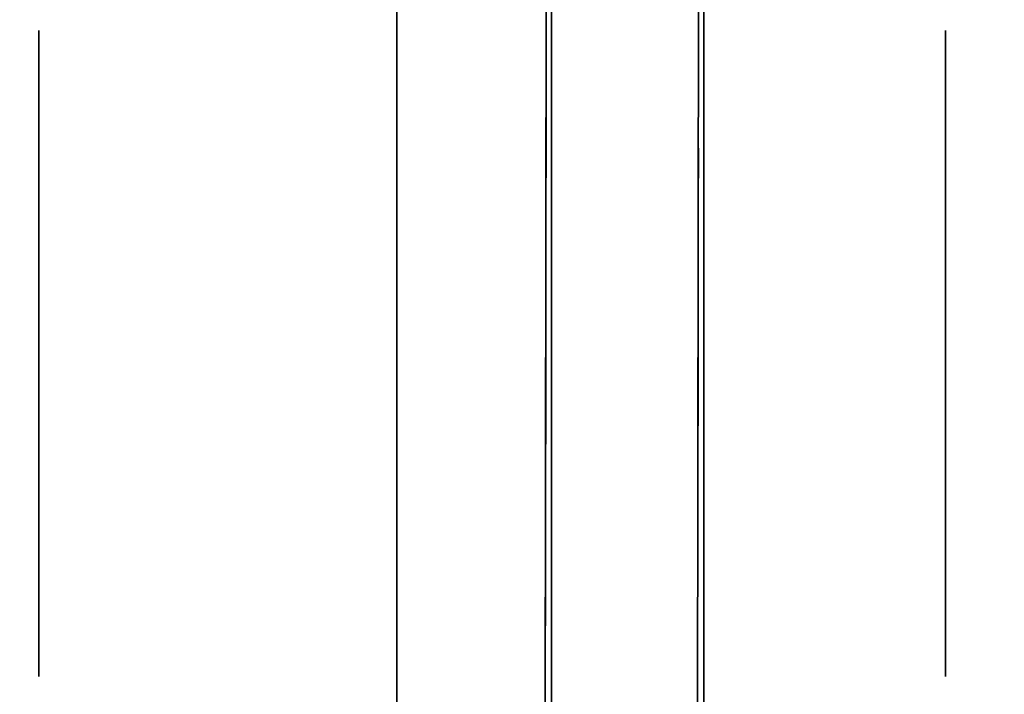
# Model space of a CAD drawing. Extents: x 413.3 to 457.5, y 5047.8 to 5050.
# Tile 759 of 770: x 457.3435 to 457.3843, y 5049.8477 to 5049.8757. Entities that reach past the tile are written whole.
import ezdxf

# ---------------------------------------------------------------- set-up
doc = ezdxf.new("R2010")
doc.units = 0
doc.header["$LTSCALE"] = 150
doc.header["$MEASUREMENT"] = 0
doc.layers.add('3DFACE_BOLT', color=7, linetype='CONTINUOUS')
doc.layers.add('3DFACE_SHAPE', color=7, linetype='CONTINUOUS')

msp = doc.modelspace()

# ---------------------------------------------------------------- linework, layer by layer
at = {"layer": '3DFACE_BOLT', "color": 1}
for points, invisible_edges in [([(457.359139, 5049.875234, -0.135), (457.359139, 5049.868547, -0.146583), (457.344339, 5049.875234, -0.135)], 14), ([(457.344339, 5049.875234, -0.135), (457.359139, 5049.868547, -0.146583), (457.344339, 5049.868547, -0.146583)], 3), ([(457.359139, 5049.868547, -0.123417), (457.359139, 5049.875234, -0.135), (457.344339, 5049.868547, -0.123417)], 14), ([(457.344339, 5049.868547, -0.123417), (457.359139, 5049.875234, -0.135), (457.344339, 5049.875234, -0.135)], 3), ([(457.344339, 5049.875234, -0.135), (457.344339, 5049.868547, -0.146583), (457.344339, 5049.868547, -0.123417)], 2), ([(457.359139, 5049.875234, -0.065), (457.359139, 5049.868547, -0.076583), (457.344339, 5049.875234, -0.065)], 14), ([(457.344339, 5049.875234, -0.065), (457.359139, 5049.868547, -0.076583), (457.344339, 5049.868547, -0.076583)], 3), ([(457.359139, 5049.868547, -0.053417), (457.359139, 5049.875234, -0.065), (457.344339, 5049.868547, -0.053417)], 14), ([(457.344339, 5049.868547, -0.053417), (457.359139, 5049.875234, -0.065), (457.344339, 5049.875234, -0.065)], 3), ([(457.344339, 5049.875234, -0.065), (457.344339, 5049.868547, -0.076583), (457.344339, 5049.868547, -0.053417)], 2), ([(457.359139, 5049.875234, -0.135), (457.359139, 5049.868547, -0.123417), (457.359139, 5049.868547, -0.146583)], 2), ([(457.359139, 5049.875234, -0.065), (457.359139, 5049.868547, -0.053417), (457.359139, 5049.868547, -0.076583)], 2), ([(457.381839, 5049.875234, -0.135), (457.381839, 5049.868547, -0.146583), (457.371839, 5049.875234, -0.135)], 14), ([(457.371839, 5049.875234, -0.135), (457.381839, 5049.868547, -0.146583), (457.371839, 5049.868547, -0.146583)], 3), ([(457.381839, 5049.868547, -0.123417), (457.381839, 5049.875234, -0.135), (457.371839, 5049.868547, -0.123417)], 14), ([(457.371839, 5049.868547, -0.123417), (457.381839, 5049.875234, -0.135), (457.371839, 5049.875234, -0.135)], 3), ([(457.371839, 5049.875234, -0.135), (457.371839, 5049.868547, -0.146583), (457.371839, 5049.868547, -0.123417)], 2), ([(457.381839, 5049.875234, -0.065), (457.381839, 5049.868547, -0.076583), (457.371839, 5049.875234, -0.065)], 14), ([(457.371839, 5049.875234, -0.065), (457.381839, 5049.868547, -0.076583), (457.371839, 5049.868547, -0.076583)], 3), ([(457.381839, 5049.868547, -0.053417), (457.381839, 5049.875234, -0.065), (457.371839, 5049.868547, -0.053417)], 14), ([(457.371839, 5049.868547, -0.053417), (457.381839, 5049.875234, -0.065), (457.371839, 5049.875234, -0.065)], 3), ([(457.371839, 5049.875234, -0.065), (457.371839, 5049.868547, -0.076583), (457.371839, 5049.868547, -0.053417)], 2), ([(457.381839, 5049.875234, -0.135), (457.381839, 5049.868547, -0.123417), (457.381839, 5049.868547, -0.146583)], 2), ([(457.381839, 5049.875234, -0.065), (457.381839, 5049.868547, -0.053417), (457.381839, 5049.868547, -0.076583)], 2), ([(457.371839, 5049.869859, -0.135), (457.371839, 5049.869468, -0.137472), (457.321839, 5049.869859, -0.135)], 14), ([(457.321839, 5049.869859, -0.135), (457.371839, 5049.869468, -0.137472), (457.321839, 5049.869468, -0.137472)], 3), ([(457.371839, 5049.869468, -0.132528), (457.371839, 5049.869859, -0.135), (457.321839, 5049.869468, -0.132528)], 14), ([(457.321839, 5049.869468, -0.132528), (457.371839, 5049.869859, -0.135), (457.321839, 5049.869859, -0.135)], 3), ([(457.371839, 5049.869859, -0.065), (457.371839, 5049.869468, -0.067472), (457.321839, 5049.869859, -0.065)], 14), ([(457.321839, 5049.869859, -0.065), (457.371839, 5049.869468, -0.067472), (457.321839, 5049.869468, -0.067472)], 3), ([(457.371839, 5049.869468, -0.062528), (457.371839, 5049.869859, -0.065), (457.321839, 5049.869468, -0.062528)], 14), ([(457.321839, 5049.869468, -0.062528), (457.371839, 5049.869859, -0.065), (457.321839, 5049.869859, -0.065)], 3), ([(457.371839, 5049.869859, -0.135), (457.371839, 5049.869468, -0.132528), (457.371839, 5049.869468, -0.137472)], 2), ([(457.371839, 5049.869859, -0.065), (457.371839, 5049.869468, -0.062528), (457.371839, 5049.869468, -0.067472)], 2), ([(457.371839, 5049.869468, -0.137472), (457.371839, 5049.868332, -0.139702), (457.321839, 5049.869468, -0.137472)], 14), ([(457.321839, 5049.869468, -0.137472), (457.371839, 5049.868332, -0.139702), (457.321839, 5049.868332, -0.139702)], 3), ([(457.371839, 5049.868332, -0.130298), (457.371839, 5049.869468, -0.132528), (457.321839, 5049.868332, -0.130298)], 14), ([(457.321839, 5049.868332, -0.130298), (457.371839, 5049.869468, -0.132528), (457.321839, 5049.869468, -0.132528)], 3), ([(457.371839, 5049.869468, -0.067472), (457.371839, 5049.868332, -0.069702), (457.321839, 5049.869468, -0.067472)], 14), ([(457.321839, 5049.869468, -0.067472), (457.371839, 5049.868332, -0.069702), (457.321839, 5049.868332, -0.069702)], 3), ([(457.371839, 5049.868332, -0.060298), (457.371839, 5049.869468, -0.062528), (457.321839, 5049.868332, -0.060298)], 14), ([(457.321839, 5049.868332, -0.060298), (457.371839, 5049.869468, -0.062528), (457.321839, 5049.869468, -0.062528)], 3), ([(457.371839, 5049.869468, -0.132528), (457.371839, 5049.868332, -0.130298), (457.371839, 5049.869468, -0.137472)], 14), ([(457.371839, 5049.869468, -0.137472), (457.371839, 5049.868332, -0.130298), (457.371839, 5049.868332, -0.139702)], 3), ([(457.371839, 5049.869468, -0.062528), (457.371839, 5049.868332, -0.060298), (457.371839, 5049.869468, -0.067472)], 14), ([(457.371839, 5049.869468, -0.067472), (457.371839, 5049.868332, -0.060298), (457.371839, 5049.868332, -0.069702)], 3), ([(457.371839, 5049.868332, -0.139702), (457.371839, 5049.866562, -0.141472), (457.321839, 5049.868332, -0.139702)], 14), ([(457.321839, 5049.868332, -0.139702), (457.371839, 5049.866562, -0.141472), (457.321839, 5049.866562, -0.141472)], 3), ([(457.371839, 5049.866562, -0.128528), (457.371839, 5049.868332, -0.130298), (457.321839, 5049.866562, -0.128528)], 14), ([(457.321839, 5049.866562, -0.128528), (457.371839, 5049.868332, -0.130298), (457.321839, 5049.868332, -0.130298)], 3), ([(457.371839, 5049.868332, -0.069702), (457.371839, 5049.866562, -0.071472), (457.321839, 5049.868332, -0.069702)], 14), ([(457.321839, 5049.868332, -0.069702), (457.371839, 5049.866562, -0.071472), (457.321839, 5049.866562, -0.071472)], 3), ([(457.371839, 5049.866562, -0.058528), (457.371839, 5049.868332, -0.060298), (457.321839, 5049.866562, -0.058528)], 14), ([(457.321839, 5049.866562, -0.058528), (457.371839, 5049.868332, -0.060298), (457.321839, 5049.868332, -0.060298)], 3), ([(457.359139, 5049.868547, -0.146583), (457.359139, 5049.855172, -0.146583), (457.344339, 5049.868547, -0.146583)], 14), ([(457.344339, 5049.868547, -0.146583), (457.359139, 5049.855172, -0.146583), (457.344339, 5049.855172, -0.146583)], 3), ([(457.359139, 5049.855172, -0.123417), (457.359139, 5049.868547, -0.123417), (457.344339, 5049.855172, -0.123417)], 14), ([(457.344339, 5049.855172, -0.123417), (457.359139, 5049.868547, -0.123417), (457.344339, 5049.868547, -0.123417)], 3), ([(457.344339, 5049.868547, -0.146583), (457.344339, 5049.855172, -0.146583), (457.344339, 5049.868547, -0.123417)], 14), ([(457.344339, 5049.868547, -0.123417), (457.344339, 5049.855172, -0.146583), (457.344339, 5049.855172, -0.123417)], 3), ([(457.359139, 5049.868547, -0.076583), (457.359139, 5049.855172, -0.076583), (457.344339, 5049.868547, -0.076583)], 14), ([(457.344339, 5049.868547, -0.076583), (457.359139, 5049.855172, -0.076583), (457.344339, 5049.855172, -0.076583)], 3), ([(457.359139, 5049.855172, -0.053417), (457.359139, 5049.868547, -0.053417), (457.344339, 5049.855172, -0.053417)], 14), ([(457.344339, 5049.855172, -0.053417), (457.359139, 5049.868547, -0.053417), (457.344339, 5049.868547, -0.053417)], 3), ([(457.344339, 5049.868547, -0.076583), (457.344339, 5049.855172, -0.076583), (457.344339, 5049.868547, -0.053417)], 14), ([(457.344339, 5049.868547, -0.053417), (457.344339, 5049.855172, -0.076583), (457.344339, 5049.855172, -0.053417)], 3), ([(457.359139, 5049.868547, -0.123417), (457.359139, 5049.855172, -0.123417), (457.359139, 5049.868547, -0.146583)], 14), ([(457.359139, 5049.868547, -0.146583), (457.359139, 5049.855172, -0.123417), (457.359139, 5049.855172, -0.146583)], 3), ([(457.359139, 5049.868547, -0.053417), (457.359139, 5049.855172, -0.053417), (457.359139, 5049.868547, -0.076583)], 14), ([(457.359139, 5049.868547, -0.076583), (457.359139, 5049.855172, -0.053417), (457.359139, 5049.855172, -0.076583)], 3), ([(457.381839, 5049.868547, -0.146583), (457.381839, 5049.855172, -0.146583), (457.371839, 5049.868547, -0.146583)], 14), ([(457.371839, 5049.868547, -0.146583), (457.381839, 5049.855172, -0.146583), (457.371839, 5049.855172, -0.146583)], 3), ([(457.381839, 5049.855172, -0.123417), (457.381839, 5049.868547, -0.123417), (457.371839, 5049.855172, -0.123417)], 14), ([(457.371839, 5049.855172, -0.123417), (457.381839, 5049.868547, -0.123417), (457.371839, 5049.868547, -0.123417)], 3), ([(457.371839, 5049.868547, -0.146583), (457.371839, 5049.855172, -0.146583), (457.371839, 5049.868547, -0.123417)], 14), ([(457.371839, 5049.868547, -0.123417), (457.371839, 5049.855172, -0.146583), (457.371839, 5049.855172, -0.123417)], 3), ([(457.381839, 5049.868547, -0.076583), (457.381839, 5049.855172, -0.076583), (457.371839, 5049.868547, -0.076583)], 14), ([(457.371839, 5049.868547, -0.076583), (457.381839, 5049.855172, -0.076583), (457.371839, 5049.855172, -0.076583)], 3), ([(457.381839, 5049.855172, -0.053417), (457.381839, 5049.868547, -0.053417), (457.371839, 5049.855172, -0.053417)], 14), ([(457.371839, 5049.855172, -0.053417), (457.381839, 5049.868547, -0.053417), (457.371839, 5049.868547, -0.053417)], 3), ([(457.371839, 5049.868547, -0.076583), (457.371839, 5049.855172, -0.076583), (457.371839, 5049.868547, -0.053417)], 14), ([(457.371839, 5049.868547, -0.053417), (457.371839, 5049.855172, -0.076583), (457.371839, 5049.855172, -0.053417)], 3), ([(457.371839, 5049.868332, -0.130298), (457.371839, 5049.866562, -0.128528), (457.371839, 5049.868332, -0.139702)], 14), ([(457.371839, 5049.868332, -0.139702), (457.371839, 5049.866562, -0.128528), (457.371839, 5049.866562, -0.141472)], 3), ([(457.371839, 5049.868332, -0.060298), (457.371839, 5049.866562, -0.058528), (457.371839, 5049.868332, -0.069702)], 14), ([(457.371839, 5049.868332, -0.069702), (457.371839, 5049.866562, -0.058528), (457.371839, 5049.866562, -0.071472)], 3), ([(457.381839, 5049.868547, -0.123417), (457.381839, 5049.855172, -0.123417), (457.381839, 5049.868547, -0.146583)], 14), ([(457.381839, 5049.868547, -0.146583), (457.381839, 5049.855172, -0.123417), (457.381839, 5049.855172, -0.146583)], 3), ([(457.381839, 5049.868547, -0.053417), (457.381839, 5049.855172, -0.053417), (457.381839, 5049.868547, -0.076583)], 14), ([(457.381839, 5049.868547, -0.076583), (457.381839, 5049.855172, -0.053417), (457.381839, 5049.855172, -0.076583)], 3), ([(457.371839, 5049.866562, -0.141472), (457.371839, 5049.864332, -0.142608), (457.321839, 5049.866562, -0.141472)], 14), ([(457.321839, 5049.866562, -0.141472), (457.371839, 5049.864332, -0.142608), (457.321839, 5049.864332, -0.142608)], 3), ([(457.371839, 5049.864332, -0.127392), (457.371839, 5049.866562, -0.128528), (457.321839, 5049.864332, -0.127392)], 14), ([(457.321839, 5049.864332, -0.127392), (457.371839, 5049.866562, -0.128528), (457.321839, 5049.866562, -0.128528)], 3), ([(457.371839, 5049.866562, -0.071472), (457.371839, 5049.864332, -0.072608), (457.321839, 5049.866562, -0.071472)], 14), ([(457.321839, 5049.866562, -0.071472), (457.371839, 5049.864332, -0.072608), (457.321839, 5049.864332, -0.072608)], 3), ([(457.371839, 5049.864332, -0.057392), (457.371839, 5049.866562, -0.058528), (457.321839, 5049.864332, -0.057392)], 14), ([(457.321839, 5049.864332, -0.057392), (457.371839, 5049.866562, -0.058528), (457.321839, 5049.866562, -0.058528)], 3), ([(457.371839, 5049.866562, -0.128528), (457.371839, 5049.864332, -0.127392), (457.371839, 5049.866562, -0.141472)], 14), ([(457.371839, 5049.866562, -0.141472), (457.371839, 5049.864332, -0.127392), (457.371839, 5049.864332, -0.142608)], 3), ([(457.371839, 5049.866562, -0.058528), (457.371839, 5049.864332, -0.057392), (457.371839, 5049.866562, -0.071472)], 14), ([(457.371839, 5049.866562, -0.071472), (457.371839, 5049.864332, -0.057392), (457.371839, 5049.864332, -0.072608)], 3), ([(457.371839, 5049.864332, -0.142608), (457.371839, 5049.861859, -0.143), (457.321839, 5049.864332, -0.142608)], 14), ([(457.321839, 5049.864332, -0.142608), (457.371839, 5049.861859, -0.143), (457.321839, 5049.861859, -0.143)], 3), ([(457.371839, 5049.861859, -0.127), (457.371839, 5049.864332, -0.127392), (457.321839, 5049.861859, -0.127)], 14), ([(457.321839, 5049.861859, -0.127), (457.371839, 5049.864332, -0.127392), (457.321839, 5049.864332, -0.127392)], 3), ([(457.371839, 5049.864332, -0.072608), (457.371839, 5049.861859, -0.073), (457.321839, 5049.864332, -0.072608)], 14), ([(457.321839, 5049.864332, -0.072608), (457.371839, 5049.861859, -0.073), (457.321839, 5049.861859, -0.073)], 3), ([(457.371839, 5049.861859, -0.057), (457.371839, 5049.864332, -0.057392), (457.321839, 5049.861859, -0.057)], 14), ([(457.321839, 5049.861859, -0.057), (457.371839, 5049.864332, -0.057392), (457.321839, 5049.864332, -0.057392)], 3), ([(457.371839, 5049.864332, -0.127392), (457.371839, 5049.861859, -0.127), (457.371839, 5049.864332, -0.142608)], 14), ([(457.371839, 5049.864332, -0.142608), (457.371839, 5049.861859, -0.127), (457.371839, 5049.861859, -0.143)], 3), ([(457.371839, 5049.864332, -0.057392), (457.371839, 5049.861859, -0.057), (457.371839, 5049.864332, -0.072608)], 14), ([(457.371839, 5049.864332, -0.072608), (457.371839, 5049.861859, -0.057), (457.371839, 5049.861859, -0.073)], 3), ([(457.371839, 5049.861859, -0.143), (457.371839, 5049.859387, -0.142608), (457.321839, 5049.861859, -0.143)], 14), ([(457.321839, 5049.861859, -0.143), (457.371839, 5049.859387, -0.142608), (457.321839, 5049.859387, -0.142608)], 3), ([(457.371839, 5049.859387, -0.127392), (457.371839, 5049.861859, -0.127), (457.321839, 5049.859387, -0.127392)], 14), ([(457.321839, 5049.859387, -0.127392), (457.371839, 5049.861859, -0.127), (457.321839, 5049.861859, -0.127)], 3), ([(457.371839, 5049.861859, -0.073), (457.371839, 5049.859387, -0.072608), (457.321839, 5049.861859, -0.073)], 14), ([(457.321839, 5049.861859, -0.073), (457.371839, 5049.859387, -0.072608), (457.321839, 5049.859387, -0.072608)], 3), ([(457.371839, 5049.859387, -0.057392), (457.371839, 5049.861859, -0.057), (457.321839, 5049.859387, -0.057392)], 14), ([(457.321839, 5049.859387, -0.057392), (457.371839, 5049.861859, -0.057), (457.321839, 5049.861859, -0.057)], 3), ([(457.371839, 5049.861859, -0.127), (457.371839, 5049.859387, -0.127392), (457.371839, 5049.861859, -0.143)], 14), ([(457.371839, 5049.861859, -0.143), (457.371839, 5049.859387, -0.127392), (457.371839, 5049.859387, -0.142608)], 3), ([(457.371839, 5049.861859, -0.057), (457.371839, 5049.859387, -0.057392), (457.371839, 5049.861859, -0.073)], 14), ([(457.371839, 5049.861859, -0.073), (457.371839, 5049.859387, -0.057392), (457.371839, 5049.859387, -0.072608)], 3), ([(457.371839, 5049.859387, -0.142608), (457.371839, 5049.857157, -0.141472), (457.321839, 5049.859387, -0.142608)], 14), ([(457.321839, 5049.859387, -0.142608), (457.371839, 5049.857157, -0.141472), (457.321839, 5049.857157, -0.141472)], 3), ([(457.371839, 5049.857157, -0.128528), (457.371839, 5049.859387, -0.127392), (457.321839, 5049.857157, -0.128528)], 14), ([(457.321839, 5049.857157, -0.128528), (457.371839, 5049.859387, -0.127392), (457.321839, 5049.859387, -0.127392)], 3), ([(457.371839, 5049.859387, -0.072608), (457.371839, 5049.857157, -0.071472), (457.321839, 5049.859387, -0.072608)], 14), ([(457.321839, 5049.859387, -0.072608), (457.371839, 5049.857157, -0.071472), (457.321839, 5049.857157, -0.071472)], 3), ([(457.371839, 5049.857157, -0.058528), (457.371839, 5049.859387, -0.057392), (457.321839, 5049.857157, -0.058528)], 14), ([(457.321839, 5049.857157, -0.058528), (457.371839, 5049.859387, -0.057392), (457.321839, 5049.859387, -0.057392)], 3), ([(457.371839, 5049.859387, -0.127392), (457.371839, 5049.857157, -0.128528), (457.371839, 5049.859387, -0.142608)], 14), ([(457.371839, 5049.859387, -0.142608), (457.371839, 5049.857157, -0.128528), (457.371839, 5049.857157, -0.141472)], 3), ([(457.371839, 5049.859387, -0.057392), (457.371839, 5049.857157, -0.058528), (457.371839, 5049.859387, -0.072608)], 14), ([(457.371839, 5049.859387, -0.072608), (457.371839, 5049.857157, -0.058528), (457.371839, 5049.857157, -0.071472)], 3), ([(457.371839, 5049.857157, -0.141472), (457.371839, 5049.855387, -0.139702), (457.321839, 5049.857157, -0.141472)], 14), ([(457.321839, 5049.857157, -0.141472), (457.371839, 5049.855387, -0.139702), (457.321839, 5049.855387, -0.139702)], 3), ([(457.371839, 5049.855387, -0.130298), (457.371839, 5049.857157, -0.128528), (457.321839, 5049.855387, -0.130298)], 14), ([(457.321839, 5049.855387, -0.130298), (457.371839, 5049.857157, -0.128528), (457.321839, 5049.857157, -0.128528)], 3), ([(457.371839, 5049.857157, -0.071472), (457.371839, 5049.855387, -0.069702), (457.321839, 5049.857157, -0.071472)], 14), ([(457.321839, 5049.857157, -0.071472), (457.371839, 5049.855387, -0.069702), (457.321839, 5049.855387, -0.069702)], 3), ([(457.371839, 5049.855387, -0.060298), (457.371839, 5049.857157, -0.058528), (457.321839, 5049.855387, -0.060298)], 14), ([(457.321839, 5049.855387, -0.060298), (457.371839, 5049.857157, -0.058528), (457.321839, 5049.857157, -0.058528)], 3), ([(457.371839, 5049.857157, -0.128528), (457.371839, 5049.855387, -0.130298), (457.371839, 5049.857157, -0.141472)], 14), ([(457.371839, 5049.857157, -0.141472), (457.371839, 5049.855387, -0.130298), (457.371839, 5049.855387, -0.139702)], 3), ([(457.371839, 5049.857157, -0.058528), (457.371839, 5049.855387, -0.060298), (457.371839, 5049.857157, -0.071472)], 14), ([(457.371839, 5049.857157, -0.071472), (457.371839, 5049.855387, -0.060298), (457.371839, 5049.855387, -0.069702)], 3), ([(457.371839, 5049.855387, -0.139702), (457.371839, 5049.854251, -0.137472), (457.321839, 5049.855387, -0.139702)], 14), ([(457.321839, 5049.855387, -0.139702), (457.371839, 5049.854251, -0.137472), (457.321839, 5049.854251, -0.137472)], 3), ([(457.371839, 5049.854251, -0.132528), (457.371839, 5049.855387, -0.130298), (457.321839, 5049.854251, -0.132528)], 14), ([(457.321839, 5049.854251, -0.132528), (457.371839, 5049.855387, -0.130298), (457.321839, 5049.855387, -0.130298)], 3), ([(457.371839, 5049.855387, -0.069702), (457.371839, 5049.854251, -0.067472), (457.321839, 5049.855387, -0.069702)], 14), ([(457.321839, 5049.855387, -0.069702), (457.371839, 5049.854251, -0.067472), (457.321839, 5049.854251, -0.067472)], 3), ([(457.371839, 5049.854251, -0.062528), (457.371839, 5049.855387, -0.060298), (457.321839, 5049.854251, -0.062528)], 14), ([(457.321839, 5049.854251, -0.062528), (457.371839, 5049.855387, -0.060298), (457.321839, 5049.855387, -0.060298)], 3), ([(457.371839, 5049.855387, -0.130298), (457.371839, 5049.854251, -0.132528), (457.371839, 5049.855387, -0.139702)], 14), ([(457.371839, 5049.855387, -0.139702), (457.371839, 5049.854251, -0.132528), (457.371839, 5049.854251, -0.137472)], 3), ([(457.371839, 5049.855387, -0.060298), (457.371839, 5049.854251, -0.062528), (457.371839, 5049.855387, -0.069702)], 14), ([(457.371839, 5049.855387, -0.069702), (457.371839, 5049.854251, -0.062528), (457.371839, 5049.854251, -0.067472)], 3), ([(457.359139, 5049.855172, -0.146583), (457.359139, 5049.848484, -0.135), (457.344339, 5049.855172, -0.146583)], 14), ([(457.344339, 5049.855172, -0.146583), (457.359139, 5049.848484, -0.135), (457.344339, 5049.848484, -0.135)], 3), ([(457.359139, 5049.848484, -0.135), (457.359139, 5049.855172, -0.123417), (457.344339, 5049.848484, -0.135)], 14), ([(457.344339, 5049.848484, -0.135), (457.359139, 5049.855172, -0.123417), (457.344339, 5049.855172, -0.123417)], 3), ([(457.344339, 5049.855172, -0.146583), (457.344339, 5049.848484, -0.135), (457.344339, 5049.855172, -0.123417)], 12), ([(457.359139, 5049.855172, -0.076583), (457.359139, 5049.848484, -0.065), (457.344339, 5049.855172, -0.076583)], 14), ([(457.344339, 5049.855172, -0.076583), (457.359139, 5049.848484, -0.065), (457.344339, 5049.848484, -0.065)], 3), ([(457.359139, 5049.848484, -0.065), (457.359139, 5049.855172, -0.053417), (457.344339, 5049.848484, -0.065)], 14), ([(457.344339, 5049.848484, -0.065), (457.359139, 5049.855172, -0.053417), (457.344339, 5049.855172, -0.053417)], 3), ([(457.344339, 5049.855172, -0.076583), (457.344339, 5049.848484, -0.065), (457.344339, 5049.855172, -0.053417)], 12), ([(457.359139, 5049.855172, -0.123417), (457.359139, 5049.848484, -0.135), (457.359139, 5049.855172, -0.146583)], 12), ([(457.359139, 5049.855172, -0.053417), (457.359139, 5049.848484, -0.065), (457.359139, 5049.855172, -0.076583)], 12), ([(457.381839, 5049.855172, -0.146583), (457.381839, 5049.848484, -0.135), (457.371839, 5049.855172, -0.146583)], 14), ([(457.371839, 5049.855172, -0.146583), (457.381839, 5049.848484, -0.135), (457.371839, 5049.848484, -0.135)], 3), ([(457.381839, 5049.848484, -0.135), (457.381839, 5049.855172, -0.123417), (457.371839, 5049.848484, -0.135)], 14), ([(457.371839, 5049.848484, -0.135), (457.381839, 5049.855172, -0.123417), (457.371839, 5049.855172, -0.123417)], 3), ([(457.371839, 5049.855172, -0.146583), (457.371839, 5049.848484, -0.135), (457.371839, 5049.855172, -0.123417)], 12), ([(457.381839, 5049.855172, -0.076583), (457.381839, 5049.848484, -0.065), (457.371839, 5049.855172, -0.076583)], 14), ([(457.371839, 5049.855172, -0.076583), (457.381839, 5049.848484, -0.065), (457.371839, 5049.848484, -0.065)], 3), ([(457.381839, 5049.848484, -0.065), (457.381839, 5049.855172, -0.053417), (457.371839, 5049.848484, -0.065)], 14), ([(457.371839, 5049.848484, -0.065), (457.381839, 5049.855172, -0.053417), (457.371839, 5049.855172, -0.053417)], 3), ([(457.371839, 5049.855172, -0.076583), (457.371839, 5049.848484, -0.065), (457.371839, 5049.855172, -0.053417)], 12), ([(457.381839, 5049.855172, -0.123417), (457.381839, 5049.848484, -0.135), (457.381839, 5049.855172, -0.146583)], 12), ([(457.381839, 5049.855172, -0.053417), (457.381839, 5049.848484, -0.065), (457.381839, 5049.855172, -0.076583)], 12), ([(457.371839, 5049.854251, -0.137472), (457.371839, 5049.853859, -0.135), (457.321839, 5049.854251, -0.137472)], 14), ([(457.321839, 5049.854251, -0.137472), (457.371839, 5049.853859, -0.135), (457.321839, 5049.853859, -0.135)], 3), ([(457.371839, 5049.853859, -0.135), (457.371839, 5049.854251, -0.132528), (457.321839, 5049.853859, -0.135)], 14), ([(457.321839, 5049.853859, -0.135), (457.371839, 5049.854251, -0.132528), (457.321839, 5049.854251, -0.132528)], 3), ([(457.371839, 5049.854251, -0.067472), (457.371839, 5049.853859, -0.065), (457.321839, 5049.854251, -0.067472)], 14), ([(457.321839, 5049.854251, -0.067472), (457.371839, 5049.853859, -0.065), (457.321839, 5049.853859, -0.065)], 3), ([(457.371839, 5049.853859, -0.065), (457.371839, 5049.854251, -0.062528), (457.321839, 5049.853859, -0.065)], 14), ([(457.321839, 5049.853859, -0.065), (457.371839, 5049.854251, -0.062528), (457.321839, 5049.854251, -0.062528)], 3), ([(457.371839, 5049.854251, -0.132528), (457.371839, 5049.853859, -0.135), (457.371839, 5049.854251, -0.137472)], 12), ([(457.371839, 5049.854251, -0.062528), (457.371839, 5049.853859, -0.065), (457.371839, 5049.854251, -0.067472)], 12)]:
    msp.add_3dface(points, dxfattribs=dict(at, invisible_edges=invisible_edges))
at = {"layer": '3DFACE_SHAPE', "color": 13}
for points, invisible_edges in [([(457.365539, 5050.025014, -0.1905), (457.26869, 5050.025153, -0.1905), (457.26554, 5047.825153, -0.1905)], 12), ([(457.26869, 5050.025153, -0.0095), (457.362442, 5047.861866, -0.0095), (457.26554, 5047.825153, -0.0095)], 3), ([(457.468689, 5050.024866), (457.26869, 5050.025153), (457.26554, 5047.825153)], 12), ([(457.26554, 5047.825153, -0.2), (457.26869, 5050.025153, -0.2), (457.465539, 5047.824866, -0.2)], 2), ([(457.365487, 5049.988164, -0.0095), (457.365306, 5049.861864, -0.0095), (457.26869, 5050.025153, -0.0095)], 14), ([(457.26869, 5050.025153, -0.0095), (457.365306, 5049.861864, -0.0095), (457.362623, 5047.988166, -0.0095)], 13), ([(457.362623, 5047.988166, -0.0095), (457.362442, 5047.861866, -0.0095), (457.26869, 5050.025153, -0.0095)], 14), ([(457.26869, 5050.025153, -0.2), (457.468689, 5050.024866, -0.2), (457.465539, 5047.824866, -0.2)], 12), ([(457.362389, 5047.825014, -0.1905), (457.365539, 5050.025014, -0.1905), (457.26554, 5047.825153, -0.1905)], 2), ([(457.465539, 5047.824866), (457.468689, 5050.024866), (457.26554, 5047.825153)], 2), ([(457.365306, 5049.861864, -0.1435), (457.365539, 5050.025014, -0.1905), (457.362389, 5047.825014, -0.1905)], 13), ([(457.365306, 5049.861864, -0.1435), (457.365487, 5049.988164, -0.1435), (457.365539, 5050.025014, -0.1905)], 15), ([(457.368923, 5047.988157, -0.0565), (457.371839, 5050.025005, -0.0095), (457.368689, 5047.825005, -0.0095)], 13), ([(457.371606, 5049.861855, -0.1435), (457.368689, 5047.825005, -0.1905), (457.371839, 5050.025005, -0.1905)], 13), ([(457.368689, 5047.825005, -0.0095), (457.371839, 5050.025005, -0.0095), (457.465539, 5047.824866, -0.0095)], 2), ([(457.468689, 5050.024866, -0.1905), (457.371839, 5050.025005, -0.1905), (457.368689, 5047.825005, -0.1905)], 12), ([(457.465539, 5047.824866, -0.1905), (457.468689, 5050.024866, -0.1905), (457.368689, 5047.825005, -0.1905)], 2), ([(457.371606, 5049.861855, -0.0565), (457.371839, 5050.025005, -0.0095), (457.368923, 5047.988157, -0.0565)], 15), ([(457.371787, 5049.988155, -0.0565), (457.371839, 5050.025005, -0.0095), (457.371606, 5049.861855, -0.0565)], 15), ([(457.371839, 5050.025005, -0.1905), (457.371787, 5049.988155, -0.1435), (457.371606, 5049.861855, -0.1435)], 15), ([(457.371839, 5050.025005, -0.0095), (457.468689, 5050.024866, -0.0095), (457.465539, 5047.824866, -0.0095)], 12), ([(457.365539, 5049.834509, -2.5), (457.365539, 5050.015509, -2.5), (457.371839, 5049.834509, -2.5)], 14), ([(457.365539, 5050.015509, -2.5), (457.371839, 5050.015509, -2.5), (457.371839, 5049.834509, -2.5)], 13), ([(457.365539, 5050.015509, -0.2), (457.365539, 5049.834509, -0.2), (457.371839, 5050.015509, -0.2)], 14), ([(457.365539, 5049.834509, -0.2), (457.371839, 5049.834509, -0.2), (457.371839, 5050.015509, -0.2)], 13), ([(457.365539, 5049.834509, -2.5), (457.365539, 5049.834509, -0.2), (457.365539, 5050.015509, -2.5)], 2), ([(457.365539, 5049.834509, -0.2), (457.365539, 5050.015509, -0.2), (457.365539, 5050.015509, -2.5)], 12), ([(457.371839, 5050.015509, -2.5), (457.371839, 5050.015509, -0.2), (457.371839, 5049.834509, -2.5)], 2), ([(457.371839, 5050.015509, -0.2), (457.371839, 5049.834509, -0.2), (457.371839, 5049.834509, -2.5)], 12), ([(457.365478, 5049.982154, -0.14101), (457.365487, 5049.988164, -0.1435), (457.365306, 5049.861864, -0.1435)], 14), ([(457.365314, 5049.867874, -0.07101), (457.365487, 5049.988164, -0.1265), (457.365306, 5049.861864, -0.0735)], 3), ([(457.365487, 5049.988164, -0.1265), (457.365478, 5049.982154, -0.12899), (457.365306, 5049.861864, -0.0735)], 14), ([(457.365478, 5049.982154, -0.05899), (457.365306, 5049.861864, -0.0095), (457.365487, 5049.988164, -0.0565)], 3), ([(457.365306, 5049.861864, -0.0095), (457.365487, 5049.988164, -0.0095), (457.365487, 5049.988164, -0.0565)], 14), ([(457.365478, 5049.982154, -0.07101), (457.365487, 5049.988164, -0.0735), (457.365314, 5049.867874, -0.07101)], 14), ([(457.365487, 5049.988164, -0.0735), (457.365487, 5049.988164, -0.1265), (457.365314, 5049.867874, -0.07101)], 15), ([(457.371614, 5049.867865, -0.05899), (457.371787, 5049.988155, -0.0565), (457.371606, 5049.861855, -0.0565)], 3), ([(457.371614, 5049.867865, -0.12899), (457.371787, 5049.988155, -0.0735), (457.371606, 5049.861855, -0.1265)], 3), ([(457.371787, 5049.988155, -0.0735), (457.371778, 5049.982145, -0.07101), (457.371606, 5049.861855, -0.1265)], 14), ([(457.371787, 5049.988155, -0.1435), (457.371778, 5049.982145, -0.14101), (457.371606, 5049.861855, -0.1435)], 14), ([(457.371778, 5049.982145, -0.05899), (457.371787, 5049.988155, -0.0565), (457.371614, 5049.867865, -0.05899)], 14), ([(457.371787, 5049.988155, -0.0735), (457.371614, 5049.867865, -0.12899), (457.371787, 5049.988155, -0.1265)], 15), ([(457.371787, 5049.988155, -0.1265), (457.371614, 5049.867865, -0.12899), (457.371778, 5049.982145, -0.12899)], 3), ([(457.365314, 5049.867874, -0.14101), (457.365478, 5049.982154, -0.14101), (457.365306, 5049.861864, -0.1435)], 3), ([(457.365306, 5049.861864, -0.0735), (457.365478, 5049.982154, -0.12899), (457.365306, 5049.861864, -0.1265)], 15), ([(457.365478, 5049.982154, -0.12899), (457.365314, 5049.867874, -0.12899), (457.365306, 5049.861864, -0.1265)], 15), ([(457.365314, 5049.867874, -0.05899), (457.365306, 5049.861864, -0.0565), (457.365478, 5049.982154, -0.05899)], 14), ([(457.365306, 5049.861864, -0.0565), (457.365306, 5049.861864, -0.0095), (457.365478, 5049.982154, -0.05899)], 15), ([(457.365478, 5049.982154, -0.12899), (457.365475, 5049.979664, -0.135), (457.365314, 5049.867874, -0.12899)], 14), ([(457.365318, 5049.870364, -0.135), (457.365478, 5049.982154, -0.14101), (457.365314, 5049.867874, -0.14101)], 3), ([(457.365314, 5049.867874, -0.07101), (457.365318, 5049.870364, -0.065), (457.365478, 5049.982154, -0.07101)], 14), ([(457.365478, 5049.982154, -0.05899), (457.365475, 5049.979664, -0.065), (457.365314, 5049.867874, -0.05899)], 14), ([(457.365475, 5049.979664, -0.135), (457.365478, 5049.982154, -0.14101), (457.365318, 5049.870364, -0.135)], 14), ([(457.365318, 5049.870364, -0.065), (457.365475, 5049.979664, -0.065), (457.365478, 5049.982154, -0.07101)], 13), ([(457.371606, 5049.861855, -0.1265), (457.371778, 5049.982145, -0.07101), (457.371606, 5049.861855, -0.0735)], 15), ([(457.371778, 5049.982145, -0.07101), (457.371614, 5049.867865, -0.07101), (457.371606, 5049.861855, -0.0735)], 13), ([(457.371606, 5049.861855, -0.1435), (457.371778, 5049.982145, -0.14101), (457.371614, 5049.867865, -0.14101)], 3), ([(457.371614, 5049.867865, -0.12899), (457.371618, 5049.870355, -0.135), (457.371778, 5049.982145, -0.12899)], 14), ([(457.371778, 5049.982145, -0.07101), (457.371775, 5049.979655, -0.065), (457.371614, 5049.867865, -0.07101)], 14), ([(457.371618, 5049.870355, -0.065), (457.371778, 5049.982145, -0.05899), (457.371614, 5049.867865, -0.05899)], 3), ([(457.371778, 5049.982145, -0.14101), (457.371775, 5049.979655, -0.135), (457.371614, 5049.867865, -0.14101)], 14), ([(457.371778, 5049.982145, -0.12899), (457.371618, 5049.870355, -0.135), (457.371775, 5049.979655, -0.135)], 3), ([(457.371775, 5049.979655, -0.065), (457.371778, 5049.982145, -0.05899), (457.371618, 5049.870355, -0.065)], 14), ([(457.365314, 5049.867874, -0.12899), (457.365475, 5049.979664, -0.135), (457.365318, 5049.870364, -0.135)], 3), ([(457.365475, 5049.979664, -0.065), (457.365318, 5049.870364, -0.065), (457.365314, 5049.867874, -0.05899)], 13), ([(457.371614, 5049.867865, -0.07101), (457.371775, 5049.979655, -0.065), (457.371618, 5049.870355, -0.065)], 3), ([(457.371775, 5049.979655, -0.135), (457.371618, 5049.870355, -0.135), (457.371614, 5049.867865, -0.14101)], 13), ([(457.359139, 5049.915459, -0.03), (457.359139, 5049.861859, -0.03), (457.365539, 5049.921859, -0.03)], 14), ([(457.365539, 5049.921859, -0.03), (457.359139, 5049.861859, -0.03), (457.365539, 5049.819859, -0.03)], 3), ([(457.365539, 5049.819859, -0.17), (457.359139, 5049.915459, -0.17), (457.365539, 5049.921859, -0.17)], 3), ([(457.365539, 5049.819859, -0.03), (457.365539, 5049.86787, -0.05899), (457.365539, 5049.921859, -0.03)], 3), ([(457.365539, 5049.86787, -0.05899), (457.365539, 5049.921859, -0.065), (457.365539, 5049.921859, -0.03)], 13), ([(457.365539, 5049.86787, -0.05899), (457.365539, 5049.870359, -0.065), (457.365539, 5049.921859, -0.065)], 14), ([(457.365539, 5049.870359, -0.065), (457.365539, 5049.86787, -0.07101), (457.365539, 5049.921859, -0.065)], 14), ([(457.365539, 5049.870359, -0.135), (457.365539, 5049.921859, -0.065), (457.365539, 5049.86787, -0.07101)], 15), ([(457.365539, 5049.861859, -0.1435), (457.365539, 5049.921859, -0.135), (457.365539, 5049.86787, -0.14101)], 3), ([(457.365539, 5049.86787, -0.14101), (457.365539, 5049.921859, -0.135), (457.365539, 5049.870359, -0.135)], 3), ([(457.365539, 5049.921859, -0.135), (457.365539, 5049.921859, -0.065), (457.365539, 5049.870359, -0.135)], 14), ([(457.365539, 5049.921859, -0.135), (457.365539, 5049.861859, -0.1435), (457.365539, 5049.921859, -0.17)], 3), ([(457.365539, 5049.861859, -0.1435), (457.365539, 5049.855849, -0.14101), (457.365539, 5049.921859, -0.17)], 14), ([(457.365539, 5049.921859, -0.17), (457.365539, 5049.855849, -0.14101), (457.365539, 5049.819859, -0.17)], 3), ([(457.359139, 5049.819859, -0.17), (457.359139, 5049.86787, -0.14101), (457.359139, 5049.915459, -0.17)], 3), ([(457.359139, 5049.86787, -0.14101), (457.359139, 5049.870359, -0.135), (457.359139, 5049.915459, -0.17)], 14), ([(457.359139, 5049.915459, -0.17), (457.359139, 5049.870359, -0.135), (457.359139, 5049.86787, -0.12899)], 13), ([(457.359139, 5049.86787, -0.12899), (457.359139, 5049.870359, -0.065), (457.359139, 5049.915459, -0.17)], 15), ([(457.359139, 5049.870359, -0.065), (457.359139, 5049.86787, -0.05899), (457.359139, 5049.915459, -0.17)], 14), ([(457.359139, 5049.915459, -0.17), (457.359139, 5049.86787, -0.05899), (457.359139, 5049.915459, -0.03)], 3), ([(457.359139, 5049.86787, -0.05899), (457.359139, 5049.861859, -0.03), (457.359139, 5049.915459, -0.03)], 13), ([(457.359139, 5049.819859, -0.17), (457.359139, 5049.915459, -0.17), (457.365539, 5049.819859, -0.17)], 2), ([(457.359139, 5049.86787, -0.07101), (457.359139, 5049.870359, -0.065), (457.359139, 5049.86787, -0.12899)], 14), ([(457.359139, 5049.86787, -0.14101), (457.365539, 5049.86787, -0.14101), (457.359139, 5049.870359, -0.135)], 3), ([(457.365539, 5049.86787, -0.14101), (457.365539, 5049.870359, -0.135), (457.359139, 5049.870359, -0.135)], 14), ([(457.359139, 5049.870359, -0.135), (457.365539, 5049.870359, -0.135), (457.359139, 5049.86787, -0.12899)], 3), ([(457.365539, 5049.870359, -0.135), (457.365539, 5049.86787, -0.12899), (457.359139, 5049.86787, -0.12899)], 14), ([(457.359139, 5049.86787, -0.07101), (457.365539, 5049.86787, -0.07101), (457.359139, 5049.870359, -0.065)], 3), ([(457.365539, 5049.86787, -0.07101), (457.365539, 5049.870359, -0.065), (457.359139, 5049.870359, -0.065)], 14), ([(457.359139, 5049.870359, -0.065), (457.365539, 5049.870359, -0.065), (457.359139, 5049.86787, -0.05899)], 3), ([(457.365539, 5049.870359, -0.065), (457.365539, 5049.86787, -0.05899), (457.359139, 5049.86787, -0.05899)], 14), ([(457.365314, 5049.867874, -0.12899), (457.365318, 5049.870364, -0.135), (457.371618, 5049.870355, -0.135)], 14), ([(457.365318, 5049.870364, -0.135), (457.365314, 5049.867874, -0.14101), (457.371614, 5049.867865, -0.14101)], 14), ([(457.365314, 5049.867874, -0.05899), (457.365318, 5049.870364, -0.065), (457.371618, 5049.870355, -0.065)], 14), ([(457.365318, 5049.870364, -0.065), (457.365314, 5049.867874, -0.07101), (457.371614, 5049.867865, -0.07101)], 14), ([(457.371614, 5049.867865, -0.12899), (457.365314, 5049.867874, -0.12899), (457.371618, 5049.870355, -0.135)], 3), ([(457.371614, 5049.867865, -0.05899), (457.365314, 5049.867874, -0.05899), (457.371618, 5049.870355, -0.065)], 3), ([(457.371618, 5049.870355, -0.135), (457.365318, 5049.870364, -0.135), (457.371614, 5049.867865, -0.14101)], 3), ([(457.371618, 5049.870355, -0.065), (457.365318, 5049.870364, -0.065), (457.371614, 5049.867865, -0.07101)], 3), ([(457.365539, 5049.86787, -0.12899), (457.365539, 5049.870359, -0.135), (457.365539, 5049.861859, -0.0735)], 14), ([(457.365539, 5049.861859, -0.0735), (457.365539, 5049.870359, -0.135), (457.365539, 5049.86787, -0.07101)], 3), ([(457.359139, 5049.819859, -0.17), (457.359139, 5049.861859, -0.1435), (457.359139, 5049.86787, -0.14101)], 13), ([(457.359139, 5049.861859, -0.0735), (457.359139, 5049.86787, -0.07101), (457.359139, 5049.861859, -0.1265)], 14), ([(457.359139, 5049.861859, -0.1265), (457.359139, 5049.86787, -0.07101), (457.359139, 5049.86787, -0.12899)], 15), ([(457.359139, 5049.86787, -0.05899), (457.359139, 5049.861859, -0.0565), (457.359139, 5049.861859, -0.03)], 14), ([(457.359139, 5049.861859, -0.1435), (457.365539, 5049.861859, -0.1435), (457.359139, 5049.86787, -0.14101)], 3), ([(457.365539, 5049.861859, -0.1435), (457.365539, 5049.86787, -0.14101), (457.359139, 5049.86787, -0.14101)], 14), ([(457.359139, 5049.86787, -0.12899), (457.365539, 5049.86787, -0.12899), (457.359139, 5049.861859, -0.1265)], 3), ([(457.365539, 5049.86787, -0.12899), (457.365539, 5049.861859, -0.1265), (457.359139, 5049.861859, -0.1265)], 14), ([(457.359139, 5049.861859, -0.0735), (457.365539, 5049.861859, -0.0735), (457.359139, 5049.86787, -0.07101)], 3), ([(457.365539, 5049.861859, -0.0735), (457.365539, 5049.86787, -0.07101), (457.359139, 5049.86787, -0.07101)], 14), ([(457.359139, 5049.86787, -0.05899), (457.365539, 5049.86787, -0.05899), (457.359139, 5049.861859, -0.0565)], 3), ([(457.365539, 5049.86787, -0.05899), (457.365539, 5049.861859, -0.0565), (457.359139, 5049.861859, -0.0565)], 14), ([(457.365306, 5049.861864, -0.1265), (457.365314, 5049.867874, -0.12899), (457.371614, 5049.867865, -0.12899)], 14), ([(457.365314, 5049.867874, -0.14101), (457.365306, 5049.861864, -0.1435), (457.371606, 5049.861855, -0.1435)], 14), ([(457.365306, 5049.861864, -0.0565), (457.365314, 5049.867874, -0.05899), (457.371614, 5049.867865, -0.05899)], 14), ([(457.365314, 5049.867874, -0.07101), (457.365306, 5049.861864, -0.0735), (457.371606, 5049.861855, -0.0735)], 14), ([(457.371606, 5049.861855, -0.1265), (457.365306, 5049.861864, -0.1265), (457.371614, 5049.867865, -0.12899)], 3), ([(457.371606, 5049.861855, -0.0565), (457.365306, 5049.861864, -0.0565), (457.371614, 5049.867865, -0.05899)], 3), ([(457.371614, 5049.867865, -0.14101), (457.365314, 5049.867874, -0.14101), (457.371606, 5049.861855, -0.1435)], 3), ([(457.371614, 5049.867865, -0.07101), (457.365314, 5049.867874, -0.07101), (457.371606, 5049.861855, -0.0735)], 3), ([(457.365539, 5049.861859, -0.0565), (457.365539, 5049.86787, -0.05899), (457.365539, 5049.819859, -0.03)], 14), ([(457.365539, 5049.861859, -0.1265), (457.365539, 5049.86787, -0.12899), (457.365539, 5049.861859, -0.0735)], 14), ([(457.359139, 5049.861859, -0.0565), (457.359139, 5049.855849, -0.05899), (457.359139, 5049.861859, -0.03)], 14), ([(457.359139, 5049.861859, -0.03), (457.359139, 5049.855849, -0.05899), (457.359139, 5049.819859, -0.03)], 15), ([(457.359139, 5049.855849, -0.14101), (457.359139, 5049.861859, -0.1435), (457.359139, 5049.819859, -0.17)], 14), ([(457.359139, 5049.855849, -0.07101), (457.359139, 5049.861859, -0.0735), (457.359139, 5049.855849, -0.12899)], 14), ([(457.359139, 5049.861859, -0.0735), (457.359139, 5049.861859, -0.1265), (457.359139, 5049.855849, -0.12899)], 13), ([(457.359139, 5049.855849, -0.14101), (457.365539, 5049.855849, -0.14101), (457.359139, 5049.861859, -0.1435)], 3), ([(457.365539, 5049.855849, -0.14101), (457.365539, 5049.861859, -0.1435), (457.359139, 5049.861859, -0.1435)], 14), ([(457.359139, 5049.861859, -0.1265), (457.365539, 5049.861859, -0.1265), (457.359139, 5049.855849, -0.12899)], 3), ([(457.365539, 5049.861859, -0.1265), (457.365539, 5049.855849, -0.12899), (457.359139, 5049.855849, -0.12899)], 14), ([(457.359139, 5049.855849, -0.07101), (457.365539, 5049.855849, -0.07101), (457.359139, 5049.861859, -0.0735)], 3), ([(457.365539, 5049.855849, -0.07101), (457.365539, 5049.861859, -0.0735), (457.359139, 5049.861859, -0.0735)], 14), ([(457.359139, 5049.861859, -0.0565), (457.365539, 5049.861859, -0.0565), (457.359139, 5049.855849, -0.05899)], 3), ([(457.365539, 5049.861859, -0.0565), (457.365539, 5049.855849, -0.05899), (457.359139, 5049.855849, -0.05899)], 14), ([(457.359139, 5049.861859, -0.03), (457.359139, 5049.819859, -0.03), (457.365539, 5049.819859, -0.03)], 12), ([(457.362623, 5047.988166, -0.1435), (457.365306, 5049.861864, -0.1435), (457.362389, 5047.825014, -0.1905)], 15), ([(457.362623, 5047.988166, -0.1435), (457.362632, 5047.994176, -0.14101), (457.365306, 5049.861864, -0.1435)], 14), ([(457.362632, 5047.994176, -0.07101), (457.365306, 5049.861864, -0.1265), (457.362623, 5047.988166, -0.0735)], 3), ([(457.365306, 5049.861864, -0.1265), (457.365297, 5049.855854, -0.12899), (457.362623, 5047.988166, -0.0735)], 14), ([(457.365297, 5049.855854, -0.05899), (457.362623, 5047.988166, -0.0095), (457.365306, 5049.861864, -0.0565)], 3), ([(457.362623, 5047.988166, -0.0095), (457.365306, 5049.861864, -0.0095), (457.365306, 5049.861864, -0.0565)], 14), ([(457.362632, 5047.994176, -0.14101), (457.365297, 5049.855854, -0.14101), (457.365306, 5049.861864, -0.1435)], 13), ([(457.365297, 5049.855854, -0.07101), (457.365306, 5049.861864, -0.0735), (457.362632, 5047.994176, -0.07101)], 14), ([(457.365306, 5049.861864, -0.0735), (457.365306, 5049.861864, -0.1265), (457.362632, 5047.994176, -0.07101)], 15), ([(457.365297, 5049.855854, -0.12899), (457.365306, 5049.861864, -0.1265), (457.371606, 5049.861855, -0.1265)], 14), ([(457.365306, 5049.861864, -0.1435), (457.365297, 5049.855854, -0.14101), (457.371597, 5049.855845, -0.14101)], 14), ([(457.365306, 5049.861864, -0.0735), (457.365297, 5049.855854, -0.07101), (457.371597, 5049.855845, -0.07101)], 14), ([(457.365297, 5049.855854, -0.05899), (457.365306, 5049.861864, -0.0565), (457.371606, 5049.861855, -0.0565)], 14), ([(457.371597, 5049.855845, -0.12899), (457.365297, 5049.855854, -0.12899), (457.371606, 5049.861855, -0.1265)], 3), ([(457.371597, 5049.855845, -0.05899), (457.365297, 5049.855854, -0.05899), (457.371606, 5049.861855, -0.0565)], 3), ([(457.371606, 5049.861855, -0.1435), (457.365306, 5049.861864, -0.1435), (457.371597, 5049.855845, -0.14101)], 3), ([(457.371606, 5049.861855, -0.0735), (457.365306, 5049.861864, -0.0735), (457.371597, 5049.855845, -0.07101)], 3), ([(457.365539, 5049.855849, -0.05899), (457.365539, 5049.861859, -0.0565), (457.365539, 5049.819859, -0.065)], 14), ([(457.365539, 5049.819859, -0.065), (457.365539, 5049.861859, -0.0565), (457.365539, 5049.819859, -0.03)], 15), ([(457.365539, 5049.855849, -0.12899), (457.365539, 5049.861859, -0.1265), (457.365539, 5049.855849, -0.07101)], 14), ([(457.365539, 5049.861859, -0.1265), (457.365539, 5049.861859, -0.0735), (457.365539, 5049.855849, -0.07101)], 13), ([(457.368923, 5047.988157, -0.1435), (457.368689, 5047.825005, -0.1905), (457.371606, 5049.861855, -0.1435)], 15), ([(457.368932, 5047.994167, -0.05899), (457.371606, 5049.861855, -0.0565), (457.368923, 5047.988157, -0.0565)], 3), ([(457.368932, 5047.994167, -0.12899), (457.371606, 5049.861855, -0.0735), (457.368923, 5047.988157, -0.1265)], 3), ([(457.371606, 5049.861855, -0.0735), (457.371597, 5049.855845, -0.07101), (457.368923, 5047.988157, -0.1265)], 14), ([(457.371597, 5049.855845, -0.14101), (457.368923, 5047.988157, -0.1435), (457.371606, 5049.861855, -0.1435)], 3), ([(457.371597, 5049.855845, -0.05899), (457.371606, 5049.861855, -0.0565), (457.368932, 5047.994167, -0.05899)], 14), ([(457.371606, 5049.861855, -0.0735), (457.368932, 5047.994167, -0.12899), (457.371606, 5049.861855, -0.1265)], 15), ([(457.371606, 5049.861855, -0.1265), (457.368932, 5047.994167, -0.12899), (457.371597, 5049.855845, -0.12899)], 3), ([(457.359139, 5049.855849, -0.05899), (457.359139, 5049.853359, -0.065), (457.359139, 5049.819859, -0.03)], 14), ([(457.359139, 5049.819859, -0.03), (457.359139, 5049.853359, -0.065), (457.359139, 5049.855849, -0.07101)], 13), ([(457.359139, 5049.855849, -0.12899), (457.359139, 5049.853359, -0.135), (457.359139, 5049.855849, -0.07101)], 14), ([(457.359139, 5049.855849, -0.07101), (457.359139, 5049.853359, -0.135), (457.359139, 5049.819859, -0.03)], 15), ([(457.359139, 5049.853359, -0.135), (457.359139, 5049.855849, -0.14101), (457.359139, 5049.819859, -0.17)], 14), ([(457.359139, 5049.855849, -0.12899), (457.365539, 5049.855849, -0.12899), (457.359139, 5049.853359, -0.135)], 3), ([(457.365539, 5049.855849, -0.12899), (457.365539, 5049.853359, -0.135), (457.359139, 5049.853359, -0.135)], 14), ([(457.359139, 5049.853359, -0.135), (457.365539, 5049.853359, -0.135), (457.359139, 5049.855849, -0.14101)], 3), ([(457.365539, 5049.853359, -0.135), (457.365539, 5049.855849, -0.14101), (457.359139, 5049.855849, -0.14101)], 14), ([(457.359139, 5049.855849, -0.05899), (457.365539, 5049.855849, -0.05899), (457.359139, 5049.853359, -0.065)], 3), ([(457.365539, 5049.855849, -0.05899), (457.365539, 5049.853359, -0.065), (457.359139, 5049.853359, -0.065)], 14), ([(457.359139, 5049.853359, -0.065), (457.365539, 5049.853359, -0.065), (457.359139, 5049.855849, -0.07101)], 3), ([(457.365539, 5049.853359, -0.065), (457.365539, 5049.855849, -0.07101), (457.359139, 5049.855849, -0.07101)], 14), ([(457.362623, 5047.988166, -0.0735), (457.365297, 5049.855854, -0.12899), (457.362623, 5047.988166, -0.1265)], 15), ([(457.365297, 5049.855854, -0.12899), (457.362632, 5047.994176, -0.12899), (457.362623, 5047.988166, -0.1265)], 15), ([(457.362632, 5047.994176, -0.05899), (457.362623, 5047.988166, -0.0565), (457.365297, 5049.855854, -0.05899)], 14), ([(457.362623, 5047.988166, -0.0565), (457.362623, 5047.988166, -0.0095), (457.365297, 5049.855854, -0.05899)], 15), ([(457.365297, 5049.855854, -0.12899), (457.365294, 5049.853364, -0.135), (457.362632, 5047.994176, -0.12899)], 14), ([(457.362635, 5047.996666, -0.135), (457.365297, 5049.855854, -0.14101), (457.362632, 5047.994176, -0.14101)], 3), ([(457.362632, 5047.994176, -0.07101), (457.362635, 5047.996666, -0.065), (457.365297, 5049.855854, -0.07101)], 14), ([(457.365297, 5049.855854, -0.05899), (457.365294, 5049.853364, -0.065), (457.362632, 5047.994176, -0.05899)], 14), ([(457.365294, 5049.853364, -0.135), (457.365297, 5049.855854, -0.14101), (457.362635, 5047.996666, -0.135)], 14), ([(457.362635, 5047.996666, -0.065), (457.365294, 5049.853364, -0.065), (457.365297, 5049.855854, -0.07101)], 13), ([(457.365297, 5049.855854, -0.14101), (457.365294, 5049.853364, -0.135), (457.371594, 5049.853355, -0.135)], 14), ([(457.365294, 5049.853364, -0.135), (457.365297, 5049.855854, -0.12899), (457.371597, 5049.855845, -0.12899)], 14), ([(457.365297, 5049.855854, -0.07101), (457.365294, 5049.853364, -0.065), (457.371594, 5049.853355, -0.065)], 14), ([(457.365294, 5049.853364, -0.065), (457.365297, 5049.855854, -0.05899), (457.371597, 5049.855845, -0.05899)], 14), ([(457.371594, 5049.853355, -0.135), (457.365294, 5049.853364, -0.135), (457.371597, 5049.855845, -0.12899)], 3), ([(457.371594, 5049.853355, -0.065), (457.365294, 5049.853364, -0.065), (457.371597, 5049.855845, -0.05899)], 3), ([(457.371597, 5049.855845, -0.14101), (457.365297, 5049.855854, -0.14101), (457.371594, 5049.853355, -0.135)], 3), ([(457.371597, 5049.855845, -0.07101), (457.365297, 5049.855854, -0.07101), (457.371594, 5049.853355, -0.065)], 3), ([(457.365539, 5049.853359, -0.065), (457.365539, 5049.855849, -0.05899), (457.365539, 5049.819859, -0.065)], 14), ([(457.365539, 5049.855849, -0.14101), (457.365539, 5049.819859, -0.135), (457.365539, 5049.819859, -0.17)], 13), ([(457.365539, 5049.855849, -0.14101), (457.365539, 5049.853359, -0.135), (457.365539, 5049.819859, -0.135)], 14), ([(457.365539, 5049.855849, -0.07101), (457.365539, 5049.853359, -0.065), (457.365539, 5049.855849, -0.12899)], 14), ([(457.365539, 5049.853359, -0.065), (457.365539, 5049.819859, -0.065), (457.365539, 5049.855849, -0.12899)], 15), ([(457.365539, 5049.855849, -0.12899), (457.365539, 5049.819859, -0.065), (457.365539, 5049.853359, -0.135)], 3), ([(457.368923, 5047.988157, -0.1265), (457.371597, 5049.855845, -0.07101), (457.368923, 5047.988157, -0.0735)], 15), ([(457.371597, 5049.855845, -0.07101), (457.368932, 5047.994167, -0.07101), (457.368923, 5047.988157, -0.0735)], 13), ([(457.368932, 5047.994167, -0.14101), (457.368923, 5047.988157, -0.1435), (457.371597, 5049.855845, -0.14101)], 14), ([(457.368932, 5047.994167, -0.12899), (457.368935, 5047.996657, -0.135), (457.371597, 5049.855845, -0.12899)], 14), ([(457.371597, 5049.855845, -0.07101), (457.371594, 5049.853355, -0.065), (457.368932, 5047.994167, -0.07101)], 14), ([(457.368932, 5047.994167, -0.05899), (457.368935, 5047.996657, -0.065), (457.371597, 5049.855845, -0.05899)], 14), ([(457.371597, 5049.855845, -0.14101), (457.371594, 5049.853355, -0.135), (457.368932, 5047.994167, -0.14101)], 14), ([(457.371597, 5049.855845, -0.12899), (457.368935, 5047.996657, -0.135), (457.371594, 5049.853355, -0.135)], 3), ([(457.368935, 5047.996657, -0.065), (457.371594, 5049.853355, -0.065), (457.371597, 5049.855845, -0.05899)], 13), ([(457.359139, 5049.853359, -0.135), (457.359139, 5049.819859, -0.17), (457.359139, 5049.819859, -0.03)], 13), ([(457.362632, 5047.994176, -0.12899), (457.365294, 5049.853364, -0.135), (457.362635, 5047.996666, -0.135)], 3), ([(457.365294, 5049.853364, -0.065), (457.362635, 5047.996666, -0.065), (457.362632, 5047.994176, -0.05899)], 13), ([(457.365539, 5049.819859, -0.065), (457.365539, 5049.819859, -0.135), (457.365539, 5049.853359, -0.135)], 14), ([(457.371594, 5049.853355, -0.065), (457.368935, 5047.996657, -0.065), (457.368932, 5047.994167, -0.07101)], 13), ([(457.371594, 5049.853355, -0.135), (457.368935, 5047.996657, -0.135), (457.368932, 5047.994167, -0.14101)], 13)]:
    msp.add_3dface(points, dxfattribs=dict(at, invisible_edges=invisible_edges))

doc.saveas('drawing.dxf')
